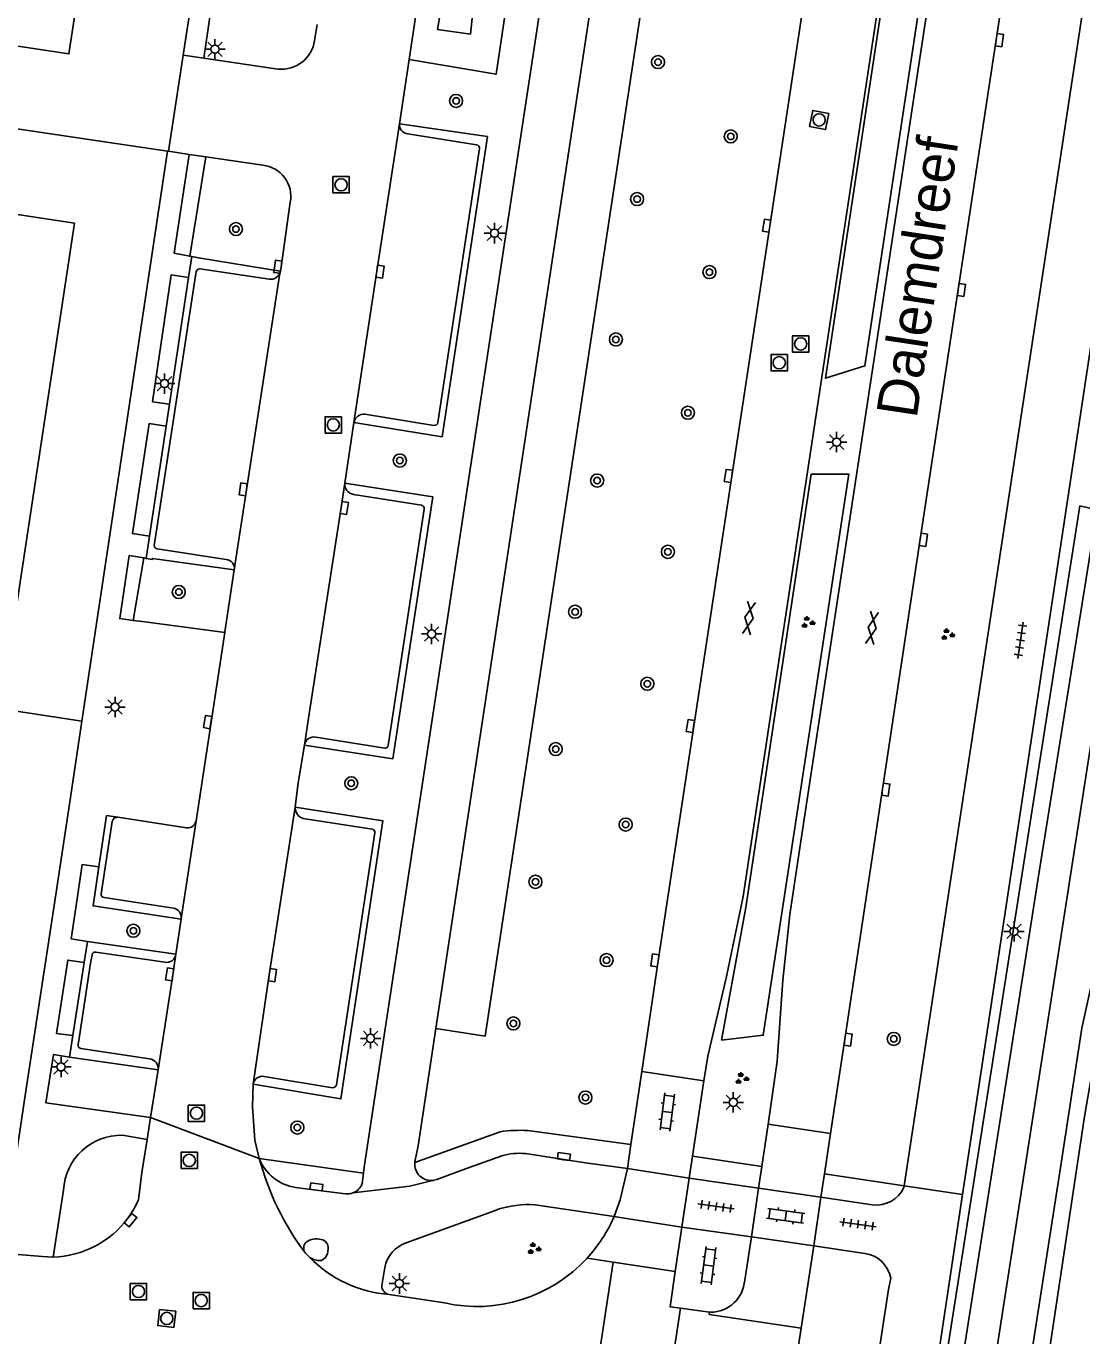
# Model space of a CAD drawing. Extents: x 124000 to 128010, y 398999 to 403000.
# Drawn here: x 126386 to 126450.7, y 399078.2 to 399158.5 of the extents above; entities that cross this region are included whole.
import ezdxf

# ---------------------------------------------------------------- set-up
doc = ezdxf.new("R2010")
doc.units = 0
for name, color, linetype in [('gg-afsc-hekwerk', 7, 'Continuous'), ('gg-anno-openbare ruimte label', 7, 'Continuous'), ('gg-bbg-hoofdgebouw', 7, 'Continuous'), ('gg-bbg-lage trafo', 7, 'Continuous'), ('gg-knt-verharding', 7, 'Continuous'), ('gg-knt-verharding nz', 7, 'Continuous'), ('gt-grn-groengrens', 7, 'Continuous'), ('gt-grn-weggrens', 7, 'Continuous'), ('gt-symb-boom', 7, 'Continuous'), ('gt-symb-gesloten verharding', 7, 'Continuous'), ('gt-symb-groenvak', 7, 'Continuous'), ('gt-symb-klinker verharding', 7, 'Continuous'), ('gt-symb-kolk', 7, 'Continuous'), ('gt-symb-lichtmast', 7, 'Continuous'), ('gt-symb-rioolschacht', 7, 'Continuous'), ('gt-symb-tegel verharding', 7, 'Continuous')]:
    doc.layers.add(name, color=color, linetype=linetype)

# ---------------------------------------------------------------- blocks, each defined once
blk = doc.blocks.new('gt0-LMAST')
at = {"layer": 'gt-symb-lichtmast'}
for p, q in [((-0.182, 0.173), (-0.447, 0.438)), ((-0.005, 0.246), (-0.005, 0.621)), ((0.172, 0.173), (0.437, 0.438)), ((-0.255, -0.004), (-0.63, -0.004)), ((-0.182, -0.181), (-0.447, -0.446)), ((-0.005, -0.254), (-0.005, -0.629)), ((0.437, -0.446), (0.172, -0.181)), ((0.245, -0.004), (0.62, -0.004))]:
    blk.add_line(p, q, dxfattribs=at)
blk.add_circle((-0.005, -0.004), 0.25, dxfattribs=at)
blk = doc.blocks.new('gt0-BOOM')
at = {"layer": 'gt-symb-boom'}
for radius in [0.4, 0.2]:
    blk.add_circle((0, 0), radius, dxfattribs=at)
blk = doc.blocks.new('gt0-KOLK')
at = {"layer": 'gt-symb-kolk'}
blk.add_lwpolyline([(0, 0), (0.375, 0), (0.375, 0.4), (-0.375, 0.4), (-0.375, 0), (0, 0)], dxfattribs=at)
blk = doc.blocks.new('gt0-RS')
at = {"layer": 'gt-symb-rioolschacht'}
blk.add_lwpolyline([(-0.5, -0.5), (0.5, -0.5), (0.5, 0.5), (-0.5, 0.5)], close=True, dxfattribs=at)
blk.add_circle((0, 0), 0.375, dxfattribs=at)
blk = doc.blocks.new('gt0-TEG1')
at = {"layer": 'gt-symb-tegel verharding'}
for p, q in [((-1.125, 0), (1.125, 0)), ((-0.9, -0.25), (-0.9, 0.25)), ((-0.45, -0.25), (-0.45, 0.25)), ((0, -0.25), (0, 0.25)), ((0.45, -0.25), (0.45, 0.25)), ((0.9, -0.25), (0.9, 0.25))]:
    blk.add_line(p, q, dxfattribs=at)
blk = doc.blocks.new('gt0-GRVAK')
at = {"layer": 'gt-symb-groenvak'}
for p, q in [((-0.11, 0.189), (-0.228, 0.24)), ((-0.182, 0.153), (0.088, 0.153)), ((-0.091, 0.211), (-0.156, 0.322)), ((-0.047, 0.214), (-0.047, 0.393)), ((-0.004, 0.211), (0.061, 0.322)), ((0.015, 0.189), (0.133, 0.24)), ((0.262, -0.052), (0.197, 0.059)), ((0.305, -0.049), (0.305, 0.13)), ((0.349, -0.052), (0.414, 0.059)), ((-0.245, -0.228), (-0.363, -0.177)), ((-0.318, -0.264), (-0.047, -0.264)), ((-0.226, -0.206), (-0.291, -0.095)), ((-0.183, -0.203), (-0.183, -0.024)), ((-0.139, -0.206), (-0.074, -0.095)), ((-0.12, -0.228), (-0.002, -0.177)), ((0.243, -0.074), (0.125, -0.023)), ((0.17, -0.11), (0.441, -0.11)), ((0.368, -0.074), (0.486, -0.023))]:
    blk.add_line(p, q, dxfattribs=at)
blk = doc.blocks.new('gt0-KL1')
at = {"layer": 'gt-symb-klinker verharding'}
for p, q in [((-1.15, 0.3), (1.15, 0.3)), ((-1, -0.3), (-1, 0.3)), ((-0.5, 0.3), (-0.5, 0.45)), ((0, -0.3), (0, 0.3)), ((0.5, 0.3), (0.5, 0.45)), ((1, -0.3), (1, 0.3)), ((-1.15, -0.3), (1.15, -0.3)), ((-0.5, -0.45), (-0.5, -0.3)), ((0.5, -0.45), (0.5, -0.3))]:
    blk.add_line(p, q, dxfattribs=at)
blk = doc.blocks.new('gt0-GESVH1')
at = {"layer": 'gt-symb-gesloten verharding'}
for p, q in [((-0.992, -0.261), (0.008, 0.239)), ((0.008, -0.261), (-0.992, 0.239)), ((0.008, 0.239), (1.008, -0.261)), ((1.008, 0.239), (0.008, -0.261))]:
    blk.add_line(p, q, dxfattribs=at)

msp = doc.modelspace()

# ---------------------------------------------------------------- linework, layer by layer
at = {"layer": 'gg-afsc-hekwerk'}
for p, q in [((126398.166, 399173.675), (126395.577, 399156.71)), ((126395.577, 399156.71), (126394.679, 399150.822)), ((126394.617, 399150.831), (126356.581, 399156.49)), ((126394.679, 399150.822), (126394.617, 399150.831)), ((126389.368, 399115.894), (126351.378, 399121.725))]:
    msp.add_line(p, q, dxfattribs=at)
for points in [[(126387.668, 399104.611), (126388.675, 399111.228), (126389.368, 399115.894)], [(126384.918, 399086.36), (126385.853, 399092.687), (126387.668, 399104.611)]]:
    msp.add_lwpolyline(points, dxfattribs=at)
at = {"layer": 'gg-bbg-hoofdgebouw'}
for points in [[(126389.32, 399161.737), (126388.578, 399156.793), (126379.615, 399158.141), (126379.898, 399160.029)], [(126367.903, 399149.599), (126388.93, 399146.413), (126385.285, 399122.398), (126364.26, 399125.588), (126367.903, 399149.599)]]:
    msp.add_lwpolyline(points, dxfattribs=at)
at = {"layer": 'gg-bbg-lage trafo'}
msp.add_lwpolyline([(126411.542, 399160.93), (126413.541, 399160.648), (126413.349, 399159.561), (126413.179, 399158.008), (126411.16, 399158.292), (126411.442, 399159.846), (126411.542, 399160.93)], dxfattribs=at)
at = {"layer": 'gg-knt-verharding'}
for p, q in [((126430.451, 399224.927), (126411.064, 399097.065)), ((126439.769, 399087.433), (126460.162, 399221.658)), ((126430.452, 399108.81), (126446.952, 399217.62)), ((126433.443, 399108.555), (126449.904, 399217.109)), ((126462.916, 399216.449), (126443.339, 399086.891)), ((126403.635, 399157.617), (126403.785, 399158.588)), ((126396.85, 399156.525), (126395.577, 399156.71)), ((126398.358, 399156.305), (126396.85, 399156.525)), ((126401.388, 399155.864), (126398.358, 399156.305)), ((126408.838, 399152.499), (126409.432, 399156.446)), ((126413.559, 399151.218), (126409.348, 399151.894)), ((126411.196, 399134.202), (126413.744, 399150.992)), ((126394.617, 399150.831), (126389.368, 399115.894)), ((126395.944, 399150.635), (126394.679, 399150.822)), ((126396.978, 399150.482), (126395.944, 399150.635)), ((126400.471, 399149.966), (126396.978, 399150.482)), ((126396.103, 399144.369), (126395.91, 399143.092)), ((126396.103, 399144.369), (126395.987, 399144.392)), ((126396.386, 399143.464), (126393.807, 399126.667)), ((126395.91, 399143.092), (126394.736, 399135.334)), ((126394.736, 399135.334), (126394.53, 399133.976)), ((126405.481, 399130.482), (126406.047, 399134.198)), ((126406.722, 399134.71), (126410.951, 399134.028)), ((126394.53, 399133.976), (126393.51, 399127.235)), ((126410.194, 399129.129), (126406.017, 399129.797)), ((126408.136, 399114.402), (126410.353, 399128.887)), ((126393.51, 399127.235), (126393.305, 399125.877)), ((126398.212, 399125.813), (126393.996, 399126.457)), ((126393.305, 399125.877), (126393.162, 399125.9)), ((126392.519, 399122.079), (126393.096, 399122.003)), ((126393.096, 399122.003), (126398.13, 399121.339)), ((126396.372, 399109.79), (126398.13, 399121.339)), ((126403.713, 399114.92), (126407.936, 399114.251)), ((126391.281, 399110.058), (126391.584, 399110.013)), ((126395.791, 399109.36), (126391.584, 399110.013)), ((126391.236, 399109.76), (126390.559, 399105.311)), ((126404.97, 399093.617), (126407.318, 399109.06)), ((126430.452, 399108.81), (126429.895, 399105.164)), ((126432.758, 399104.061), (126433.443, 399108.555)), ((126390.741, 399105.087), (126394.979, 399104.451)), ((126395.134, 399101.614), (126395.454, 399103.758)), ((126395.46, 399103.801), (126395.454, 399103.758)), ((126389.72, 399102.404), (126389.52, 399101.12)), ((126395.134, 399101.614), (126389.72, 399102.404)), ((126389.911, 399101.067), (126389.997, 399101.589)), ((126390.237, 399101.753), (126394.452, 399101.124)), ((126389.52, 399101.12), (126388.823, 399096.643)), ((126389.229, 399096.599), (126389.911, 399101.067)), ((126388.823, 399096.643), (126388.616, 399095.317)), ((126389.138, 399096.088), (126389.229, 399096.599)), ((126393.514, 399095.206), (126389.307, 399095.85)), ((126394.047, 399094.528), (126388.616, 399095.317)), ((126393.578, 399091.617), (126394.047, 399094.528)), ((126400.553, 399094.13), (126404.739, 399093.441)), ((126423.024, 399089.963), (126423.685, 399094.434)), ((126423.685, 399094.434), (126427.496, 399093.857)), ((126399.837, 399092.269), (126399.864, 399093.653)), ((126427.496, 399093.857), (126426.798, 399089.237)), ((126387.168, 399092.503), (126393.578, 399091.617)), ((126393.578, 399091.617), (126393.368, 399090.273)), ((126415.009, 399090.744), (126409.772, 399088.854)), ((126423.024, 399089.963), (126416.694, 399090.815)), ((126431.042, 399088.604), (126431.421, 399091.209)), ((126431.421, 399091.209), (126435.251, 399090.628)), ((126393.368, 399090.273), (126391.862, 399090.526)), ((126423.024, 399089.963), (126422.805, 399088.492)), ((126435.251, 399090.628), (126434.874, 399088.166)), ((126415.102, 399089.263), (126412.663, 399088.377)), ((126420.236, 399088.844), (126416.567, 399089.401)), ((126426.798, 399089.237), (126426.593, 399087.89)), ((126426.798, 399089.237), (126431.042, 399088.604)), ((126406.636, 399088.199), (126400.247, 399089.101)), ((126422.805, 399088.492), (126420.236, 399088.844)), ((126431.042, 399088.604), (126430.846, 399087.28)), ((126406.636, 399088.199), (126406.558, 399087.574)), ((126426.593, 399087.89), (126426.14, 399084.902)), ((126434.874, 399088.166), (126434.665, 399086.731)), ((126434.874, 399088.166), (126439.769, 399087.433)), ((126388.251, 399087.162), (126387.613, 399083.063)), ((126403.723, 399087.164), (126402.474, 399087.323)), ((126405.53, 399086.936), (126403.723, 399087.164)), ((126430.846, 399087.28), (126430.405, 399084.305)), ((126434.665, 399086.731), (126434.22, 399083.743)), ((126443.339, 399086.891), (126435.433, 399034.57)), ((126439.752, 399087.324), (126439.769, 399087.433)), ((126409.248, 399083.932), (126414.828, 399085.966)), ((126417.148, 399086.265), (126421.993, 399085.542)), ((126425.741, 399082.173), (126426.14, 399084.902)), ((126426.14, 399084.902), (126430.405, 399084.305)), ((126429.994, 399081.638), (126430.405, 399084.305)), ((126434.22, 399083.743), (126433.447, 399078.699)), ((126434.22, 399083.743), (126437.355, 399083.284)), ((126384.464, 399083.295), (126386.213, 399083.156)), ((126403.069, 399083.307), (126403.342, 399083.026)), ((126419.115, 399064.151), (126421.935, 399082.751)), ((126421.935, 399082.751), (126420.331, 399082.995)), ((126425.741, 399082.173), (126421.935, 399082.751)), ((126407.76, 399081.324), (126407.933, 399082.43)), ((126438.946, 399081.771), (126438.802, 399081.079)), ((126411.593, 399080.247), (126408.198, 399080.767)), ((126426.482, 399000), (126438.802, 399081.079)), ((126427.838, 399079.689), (126426.054, 399079.923)), ((126427.903, 399079.68), (126427.838, 399079.689)), ((126433.447, 399078.699), (126433.201, 399077.106))]:
    msp.add_line(p, q, dxfattribs=at)
for points in [[(126455.781, 399225.91), (126454.279, 399215.958), (126447.725, 399172.985), (126445.409, 399157.661), (126440.751, 399127.044), (126436.137, 399096.412), (126435.251, 399090.628)], [(126426.951, 399222.123), (126406.682, 399088.564), (126406.636, 399088.199)], [(126423.685, 399094.434), (126424.687, 399101.218), (126431.538, 399146.228), (126434.141, 399163.518), (126436.204, 399176.853), (126438.059, 399189.22), (126442.383, 399217.617)], [(126410.549, 399163.899), (126409.915, 399159.716), (126409.432, 399156.446)], [(126415.944, 399163.537), (126414.753, 399155.544), (126409.432, 399156.446)], [(126398.397, 399159.314), (126397.28, 399159.477), (126396.85, 399156.525)], [(126406.047, 399134.198), (126411.443, 399133.327), (126414.223, 399151.723), (126408.838, 399152.499)], [(126395.944, 399150.635), (126395.039, 399144.578), (126395.987, 399144.392)], [(126402.144, 399147.71), (126401.579, 399143.717), (126401.532, 399143.47)], [(126401.532, 399143.47), (126396.52, 399144.287), (126396.103, 399144.369)], [(126395.91, 399143.092), (126394.851, 399143.261), (126393.702, 399135.477), (126394.736, 399135.334)], [(126400.846, 399142.987), (126396.622, 399143.628), (126396.481, 399143.603), (126396.386, 399143.464)], [(126394.53, 399133.976), (126393.497, 399134.137), (126392.466, 399127.396), (126393.51, 399127.235)], [(126403.012, 399114.438), (126408.422, 399113.59), (126410.877, 399129.648), (126405.481, 399130.482)], [(126393.162, 399125.9), (126392.272, 399126.044), (126391.696, 399122.187), (126392.519, 399122.079)], [(126393.305, 399125.877), (126393.685, 399125.815), (126393.695, 399125.879), (126398.715, 399125.165)], [(126398.13, 399121.339), (126398.137, 399121.373), (126398.715, 399125.165)], [(126403.012, 399114.438), (126402.635, 399112.121), (126402.451, 399110.635)], [(126390.417, 399106.976), (126390.889, 399110.117), (126391.281, 399110.058)], [(126399.864, 399093.653), (126405.249, 399092.756), (126407.819, 399109.784), (126402.451, 399110.635)], [(126402.451, 399110.635), (126402.468, 399110.425), (126402.527, 399110.274), (126402.619, 399110.126), (126402.76, 399110.017), (126402.94, 399109.943), (126407.171, 399109.291)], [(126390.417, 399106.976), (126389.398, 399107.127), (126389.004, 399104.472)], [(126390.417, 399106.976), (126390.057, 399104.583), (126395.454, 399103.758)], [(126389.004, 399104.472), (126388.721, 399102.566), (126389.72, 399102.404)], [(126429.895, 399105.164), (126428.87, 399100.245), (126427.724, 399095.367), (126427.496, 399093.857)], [(126431.421, 399091.209), (126431.981, 399095.06), (126432.334, 399100.025), (126432.758, 399104.061)], [(126388.823, 399096.643), (126387.821, 399096.753), (126388.507, 399101.256), (126389.52, 399101.12)], [(126411.064, 399097.065), (126409.975, 399089.88), (126409.777, 399088.896), (126409.772, 399088.854)], [(126387.168, 399092.503), (126387.627, 399095.472), (126388.616, 399095.317)], [(126400.247, 399089.101), (126399.975, 399090.232), (126399.837, 399092.269)], [(126393.368, 399090.273), (126393.051, 399088.248), (126392.839, 399086.559)], [(126412.663, 399088.377), (126411.118, 399087.81), (126410.936, 399087.764)], [(126421.993, 399085.542), (126422.369, 399086.564), (126422.805, 399088.492)], [(126410.936, 399087.764), (126409.464, 399087.399), (126405.981, 399086.988)], [(126403.342, 399083.026), (126403.587, 399082.912), (126403.832, 399082.841), (126404.059, 399082.858), (126404.189, 399082.924), (126404.295, 399083.035), (126404.421, 399083.25), (126404.462, 399083.561)], [(126387.613, 399083.063), (126386.965, 399083.088), (126386.213, 399083.156)], [(126426.054, 399079.923), (126425.424, 399080.006), (126425.741, 399082.173)], [(126433.447, 399078.699), (126427.819, 399079.547), (126427.838, 399079.689)]]:
    msp.add_lwpolyline(points, dxfattribs=at)
for centre, radius, start, end in [((126401.603, 399157.905), 2.053, 263.99743, 351.92182), ((126409.396, 399152.452), 0.56, 175.20654, 265.05358), ((126413.521, 399150.999), 0.223, 358.32135, 80.28507), ((126400.267, 399148.067), 1.91, 349.24478, 83.87486), ((126400.941, 399143.581), 0.601, 260.91458, 349.38277), ((126406.653, 399134.1), 0.614, 83.56408, 170.7979), ((126410.973, 399134.257), 0.23, 264.5061, 346.25895), ((126406.098, 399130.413), 0.621, 173.58366, 262.5014), ((126410.167, 399128.938), 0.193, 344.74159, 81.87022), ((126394.018, 399126.667), 0.211, 179.95759, 264.01683), ((126398.144, 399125.241), 0.576, 352.45574, 83.18396), ((126403.59, 399114.349), 0.584, 77.81116, 171.21282), ((126407.968, 399114.416), 0.168, 258.88944, 355.21617), ((126391.552, 399109.691), 0.324, 84.38198, 167.65319), ((126395.852, 399109.885), 0.528, 263.35268, 349.65784), ((126407.116, 399109.094), 0.205, 350.47804, 74.46435), ((126390.75, 399105.28), 0.194, 170.91403, 267.27369), ((126394.87, 399103.868), 0.594, 353.56553, 79.43735), ((126390.203, 399101.545), 0.211, 80.84043, 167.85176), ((126394.558, 399101.697), 0.582, 259.54073, 351.85188), ((126389.34, 399096.052), 0.205, 170.02812, 260.72779), ((126393.464, 399094.618), 0.59, 351.23759, 85.10671), ((126400.442, 399093.554), 0.587, 79.12296, 170.26734), ((126404.753, 399093.662), 0.221, 266.27906, 348.32884), ((126416.21, 399082.272), 8.556, 86.75704, 98.06859), ((126391.789, 399086.984), 3.543, 88.8223, 177.12146), ((126416.177, 399085.701), 3.72, 83.97527, 106.78726), ((126402.907, 399090.149), 2.859, 201.50967, 261.28376), ((126416.578, 399093.471), 16.906, 194.98038, 216.95693), ((126410.783, 399088.767), 1.015, 175.0918, 278.66895), ((126405.644, 399087.897), 0.969, 290.33287, 340.55389), ((126405.649, 399087.889), 0.96, 262.89954, 290.25471), ((126387.279, 399089.033), 6.085, 323.9307, 336.01363), ((126416.743, 399080.254), 6.025, 86.15011, 108.53741), ((126387.453, 399088.967), 5.906, 271.54924, 323.4547), ((126413.576, 399089.219), 9.185, 317.34458, 336.40392), ((126403.482, 399083.617), 0.517, 135.0181, 216.84686), ((126403.752, 399083.058), 1.121, 75.38119, 124.51369), ((126403.969, 399083.647), 0.5, 350.09475, 82.43853), ((126409.932, 399082.007), 2.043, 109.55566, 168.04009), ((126408.813, 399088.438), 7.695, 224.68751, 265.41701), ((126413.574, 399089.216), 9.185, 257.54764, 317.36787), ((126437.096, 399081.418), 1.884, 10.79632, 82.08263), ((126408.29, 399081.29), 0.531, 176.35117, 260.0087), ((126427.893, 399081.786), 2.106, 270.25876, 355.97853)]:
    msp.add_arc(centre, radius, start, end, dxfattribs=at)
at = {"layer": 'gg-knt-verharding nz'}
for p, q in [((126395.46, 399103.801), (126396.372, 399109.79)), ((126422.805, 399088.492), (126426.593, 399087.89)), ((126426.593, 399087.89), (126430.846, 399087.28)), ((126430.846, 399087.28), (126434.665, 399086.731)), ((126437.812, 399086.261), (126434.665, 399086.731)), ((126421.993, 399085.542), (126422.868, 399085.407)), ((126422.868, 399085.407), (126426.14, 399084.902)), ((126430.405, 399084.305), (126434.22, 399083.743))]:
    msp.add_line(p, q, dxfattribs=at)
for points in [[(126406.047, 399134.198), (126407.444, 399143.471), (126408.838, 399152.499)], [(126398.715, 399125.165), (126399.455, 399130.081), (126401.418, 399142.815), (126401.532, 399143.47)], [(126405.481, 399130.482), (126405.258, 399128.988), (126403.26, 399116.093), (126403.012, 399114.438)], [(126399.864, 399093.653), (126400.858, 399100.366), (126402.296, 399109.716), (126402.451, 399110.635)], [(126394.047, 399094.528), (126394.956, 399100.358), (126395.134, 399101.614)]]:
    msp.add_lwpolyline(points, dxfattribs=at)
msp.add_arc((126438.057, 399088.115), 1.871, 262.47011, 334.96992, dxfattribs=at)
at = {"layer": 'gt-grn-groengrens'}
for p, q in [((126396.978, 399150.482), (126395.987, 399144.392)), ((126393.162, 399125.9), (126392.519, 399122.079))]:
    msp.add_line(p, q, dxfattribs=at)
for points in [[(126432.857, 399000), (126438.697, 399039.348), (126443.663, 399066), (126453.391, 399128.528), (126451.871, 399131.365), (126455.114, 399152.647), (126463.931, 399212.54), (126464.539, 399215.58), (126464.542, 399218.587), (126464.697, 399220.401), (126465.251, 399222.596)], [(126433.179, 399222.337), (126414.087, 399096.598), (126411.064, 399097.065)], [(126439.937, 399168.343), (126442.051, 399168.723), (126437.361, 399137.668), (126434.954, 399136.918), (126439.684, 399168.273), (126439.937, 399168.343)], [(126435.19, 399002.979), (126436.085, 399002.884), (126438.674, 399018.612), (126446.011, 399062.108), (126447.517, 399069.595), (126450.807, 399091.678), (126452.078, 399099.024), (126453.443, 399105.381), (126458.946, 399134.714), (126461.111, 399146.722), (126465.489, 399153.55), (126465.536, 399153.974), (126468.874, 399163.562), (126467.88, 399163.938), (126464.585, 399153.86), (126460.317, 399147.238), (126458.842, 399139.592), (126452.349, 399104.803), (126450.654, 399097.081), (126449.336, 399088.416), (126446.431, 399069.776), (126442.1, 399045.713), (126435.19, 399002.979)], [(126434.066, 399131.045), (126436.369, 399131.045), (126431.132, 399096.652), (126428.572, 399096.356), (126430.069, 399104.484), (126434.066, 399131.045)], [(126437.616, 399046.085), (126438.473, 399045.856), (126447.983, 399106.287), (126451.601, 399128.846), (126450.541, 399129.092), (126440.322, 399063.976), (126437.616, 399046.085)]]:
    msp.add_lwpolyline(points, dxfattribs=at)
at = {"layer": 'gt-grn-weggrens'}
for p, q in [((126393.578, 399091.617), (126400.247, 399089.101)), ((126439.769, 399087.433), (126443.339, 399086.891)), ((126424.162, 399067.427), (126426.054, 399079.923))]:
    msp.add_line(p, q, dxfattribs=at)

# ---------------------------------------------------------------- block references
at = {"layer": 'gt-symb-boom'}
for p in [(126424.68, 399156.288), (126412.308, 399153.908), (126429.136, 399151.737), (126423.4, 399147.895), (126398.816, 399146.059), (126427.829, 399143.421), (126422.1, 399139.292), (126426.514, 399134.799), (126408.86, 399131.87), (126420.952, 399130.642), (126425.287, 399126.279), (126395.309, 399123.816), (126419.598, 399122.603), (126424.026, 399118.192), (126418.41, 399114.19), (126405.884, 399112.094), (126422.698, 399109.565), (126417.169, 399106.054), (126392.529, 399103.057), (126421.527, 399101.261), (126415.816, 399097.378), (126439.126, 399096.429), (126420.231, 399092.836), (126402.577, 399090.999)]:
    msp.add_blockref('gt0-BOOM', p, dxfattribs=at)
at = {"layer": 'gt-symb-gesloten verharding', "rotation": 81.43241009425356}
for p in [(126430.243, 399122.221), (126437.787, 399121.609)]:
    msp.add_blockref('gt0-GESVH1', p, dxfattribs=at)
at = {"layer": 'gt-symb-groenvak'}
for p in [(126433.845, 399121.949), (126442.409, 399121.201), (126429.797, 399094.003), (126417.063, 399083.574)]:
    msp.add_blockref('gt0-GRVAK', p, dxfattribs=at)
at = {"layer": 'gt-symb-klinker verharding'}
for p, rotation in [((126425.251, 399091.951), -97.3523793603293), ((126432.505, 399085.591), -7.935550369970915), ((126427.78, 399082.537), -97.35237935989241)]:
    msp.add_blockref('gt0-KL1', p, dxfattribs=dict(at, rotation=rotation))
at = {"layer": 'gt-symb-kolk'}
for p, rotation in [((126445.409, 399157.661), -98.56758990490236), ((126431.538, 399146.228), 81.31914941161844), ((126401.579, 399143.717), 82.52266969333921), ((126407.444, 399143.471), -97.73063626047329), ((126443.082, 399142.359), -98.6242287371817), ((126429.196, 399130.902), 81.31914941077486), ((126399.455, 399130.081), 81.23420433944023), ((126405.258, 399128.988), -98.77377113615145), ((126440.751, 399127.044), -98.68085058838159), ((126397.284, 399115.81), 80.82557385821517), ((126426.862, 399115.571), 81.37577126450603), ((126438.444, 399111.735), -98.56758990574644), ((126424.687, 399101.218), 81.60242742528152), ((126394.956, 399100.358), 81.93608801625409), ((126400.858, 399100.366), -98.42342094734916), ((126436.137, 399096.412), -98.56758990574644), ((126418.883, 399089.027), -7.770617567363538), ((126403.723, 399087.164), -7.795697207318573), ((126392.198, 399085.45), -129.11225666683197)]:
    msp.add_blockref('gt0-KOLK', p, dxfattribs=dict(at, rotation=rotation))
at = {"layer": 'gt-symb-lichtmast'}
for p in [(126397.532, 399157.081), (126414.666, 399145.808), (126394.444, 399136.593), (126435.63, 399133.004), (126410.811, 399121.247), (126391.412, 399116.77), (126446.506, 399103.02), (126407.069, 399096.468), (126388.102, 399094.718), (126429.299, 399092.544), (126408.835, 399081.444)]:
    msp.add_blockref('gt0-LMAST', p, dxfattribs=at)
at = {"layer": 'gt-symb-rioolschacht'}
for p, rotation in [((126434.556, 399152.744), 168.75747429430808), ((126433.424, 399139.016), 180), ((126432.109, 399137.867), 180), ((126394.576, 399079.304), -96.48566035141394)]:
    msp.add_blockref('gt0-RS', p, dxfattribs=dict(at, rotation=rotation))
for p in [(126405.257, 399148.768), (126404.782, 399134.054), (126396.394, 399091.877), (126395.953, 399088.987), (126392.842, 399080.95), (126396.685, 399080.396)]:
    msp.add_blockref('gt0-RS', p, dxfattribs=at)
at = {"layer": 'gt-symb-tegel verharding'}
for p, rotation in [((126446.895, 399120.861), 81.43241009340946), ((126428.241, 399086.167), -7.935550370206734), ((126436.942, 399085.072), -7.935550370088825)]:
    msp.add_blockref('gt0-TEG1', p, dxfattribs=dict(at, rotation=rotation))

# ---------------------------------------------------------------- texts
at = {"layer": 'gg-anno-openbare ruimte label'}
msp.add_text('Dalemdreef', height=2.5, rotation=81.4, dxfattribs=at).set_placement((126440.524, 399134.398))

doc.saveas('drawing.dxf')
